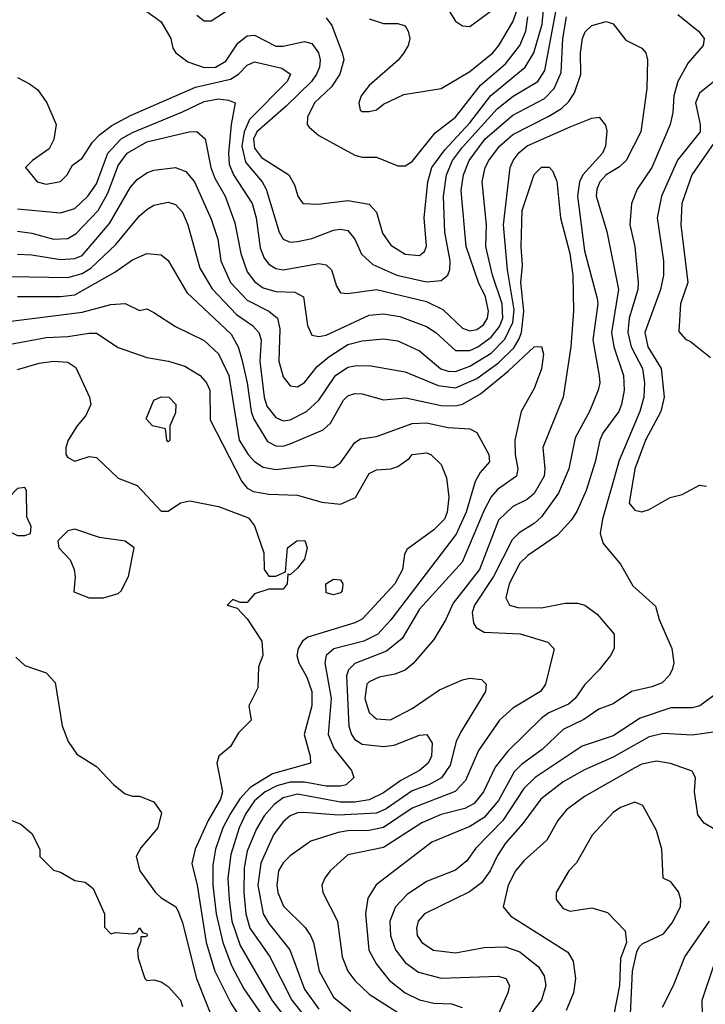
# Model space of a CAD drawing. Header units: inches. Extents: x 1793389 to 1900389, y 320802 to 470796.
# Tile 644 of 656: x 1853496 to 1855406, y 433478 to 436222. Entities that reach past the tile are written whole.
import ezdxf

# ---------------------------------------------------------------- set-up
doc = ezdxf.new("R2010")
doc.units = ezdxf.units.IN
doc.header["$MEASUREMENT"] = 0
doc.layers.add('B8453', color=7, linetype='Continuous')

msp = doc.modelspace()

# ---------------------------------------------------------------- linework, layer by layer
at = {"layer": 'B8453', "color": 2}
for points, elevation in [([(1854682.5, 436262.5), (1854710, 436218), (1854730, 436204.7), (1854750, 436202.8), (1854810, 436246.8)], 334), ([(1853490, 436061), (1853523.5, 436043.5), (1853546.4, 436026.4), (1853572, 435990), (1853598, 435930), (1853591.6, 435888.4), (1853578, 435862), (1853532, 435830), (1853512, 435810), (1853544.7, 435770), (1853570, 435764), (1853610, 435771.3), (1853628.7, 435790), (1853643.1, 435816.9), (1853670, 435836), (1853699.1, 435880.9), (1853718.7, 435901.3), (1853753.2, 435926.8), (1853804.6, 435955.4), (1853986, 436034), (1854083.9, 436056.1), (1854106, 436070), (1854130, 436094.9), (1854150, 436104.4), (1854226.9, 436086.9), (1854250.4, 436070.4), (1854241.6, 436050), (1854136.2, 435943.8), (1854121.3, 435910), (1854114.6, 435870), (1854125.1, 435825.1), (1854172, 435770), (1854183.1, 435750), (1854219.3, 435630), (1854230, 435610.8), (1854250, 435601.6), (1854270, 435603.8), (1854310, 435612.2), (1854370, 435635.8), (1854390, 435638.4), (1854410, 435634.9), (1854430, 435610.8), (1854448.9, 435568.9), (1854479.6, 435539.6), (1854546.8, 435510), (1854630, 435491.7), (1854670, 435494.9), (1854689.4, 435510), (1854694.3, 435525.7), (1854695.1, 435550), (1854681, 435630), (1854676.8, 435730), (1854685.1, 435790), (1854702.4, 435830), (1854730, 435866.7), (1854826.5, 435973.5), (1854871.4, 436008.6), (1854939.6, 436050), (1854959.4, 436080.6), (1854990.5, 436249.5)], 318), ([(1853490, 435695.3), (1853610, 435683.7), (1853650, 435695.8), (1853686.3, 435730), (1853710, 435764.4), (1853742, 435850), (1853778.9, 435890), (1853810, 435908.1), (1853950, 435964.9), (1854010, 435994), (1854050, 436001.1), (1854078, 435998), (1854096, 435990), (1854084.9, 435930), (1854078, 435850), (1854079.6, 435819.6), (1854091.7, 435790), (1854143.7, 435710), (1854155.2, 435670), (1854165.9, 435585.9), (1854177.1, 435557.1), (1854190, 435540.4), (1854210, 435528.5), (1854230, 435525.3), (1854330, 435543), (1854350, 435538.8), (1854365.2, 435525.2), (1854379.1, 435479.1), (1854390, 435461), (1854410, 435459.1), (1854490, 435470.3), (1854630, 435436.5), (1854674.7, 435414.7), (1854730, 435362.4), (1854750, 435355.3), (1854770, 435358.7), (1854788.5, 435371.5), (1854799.7, 435390), (1854802.7, 435410), (1854794.2, 435450), (1854774.8, 435490), (1854739.7, 435590), (1854726.1, 435746.1), (1854732.3, 435790), (1854748.4, 435830), (1854792.6, 435890), (1854870, 435955.6), (1854958, 436002), (1854985.7, 436030), (1855004.9, 436075.1), (1855009.8, 436170), (1855019.3, 436230)], 314), ([(1853850, 436244.7), (1853890, 436216), (1853917.3, 436170), (1853923, 436143), (1853931, 436130), (1853964.4, 436104.4), (1854010, 436088.8), (1854042, 436090), (1854070, 436106.4), (1854103.5, 436156.5), (1854130, 436177.1), (1854150, 436179.3), (1854210, 436148.7), (1854230, 436148.7), (1854290, 436161.6), (1854310, 436155.5), (1854328.4, 436130), (1854333.4, 436110), (1854331.8, 436090), (1854323.1, 436070), (1854308.8, 436050), (1854238.5, 435981.5), (1854156.9, 435910), (1854147.7, 435890), (1854150, 435863.8), (1854170, 435837.6), (1854246, 435790), (1854262, 435762), (1854271.3, 435730), (1854284.7, 435710), (1854327.7, 435707.7), (1854410, 435718), (1854470, 435707.7), (1854490, 435686), (1854507.1, 435627.1), (1854530, 435594), (1854570, 435568.2), (1854610, 435564.9), (1854624.1, 435575.9), (1854629.5, 435590.5), (1854623.5, 435670), (1854633.3, 435770), (1854644.8, 435810), (1854680.5, 435859.5), (1854750, 435934.3), (1854809.2, 436010.8), (1854904.7, 436090), (1854928.6, 436130), (1854951.6, 436210), (1854955.3, 436250)], 322), ([(1853990, 436234.8), (1854010, 436218.8), (1854030, 436218.8), (1854077.2, 436250)], 326), ([(1854350, 436227.7), (1854365.8, 436205.9), (1854394.4, 436130), (1854399.5, 436110), (1854388.5, 436070), (1854364.7, 436035.3), (1854317.1, 435990), (1854298, 435950), (1854297.3, 435930), (1854302.4, 435922.4), (1854330, 435899.1), (1854430, 435844.9), (1854450, 435839.1), (1854490, 435838.8), (1854550, 435814.8), (1854570, 435814.8), (1854590, 435826.8), (1854653.6, 435906.4), (1854710, 435950.4), (1854780, 436040), (1854850, 436099.5), (1854890, 436150.4), (1854906.6, 436190), (1854911.9, 436230)], 326), ([(1854470, 436224.7), (1854510, 436211), (1854550, 436211), (1854570, 436204.7), (1854578.8, 436190), (1854582.8, 436170), (1854578.8, 436150), (1854566.8, 436130), (1854550.5, 436109.5), (1854470, 436039), (1854447.3, 436010), (1854441, 435990), (1854444.7, 435970), (1854450, 435966), (1854470, 435966), (1854490, 435971), (1854510, 435986.8), (1854566.3, 436013.7), (1854670, 436030.6), (1854750, 436077.6), (1854814.7, 436130), (1854831.2, 436150), (1854870, 436216.3), (1854881.8, 436250)], 330), ([(1855330, 436236.3), (1855387.3, 436190), (1855402.8, 436170), (1855400.7, 436150), (1855358.3, 436101.7), (1855330.2, 436049.8), (1855318.7, 436010), (1855316.2, 435963.8), (1855308.4, 435930), (1855257, 435810), (1855216.3, 435750), (1855200.5, 435710), (1855195.8, 435650), (1855210.4, 435590), (1855219.5, 435490), (1855218, 435470), (1855194.3, 435390), (1855190.2, 435350), (1855200.2, 435310), (1855231.5, 435250), (1855236.9, 435210), (1855234.9, 435170), (1855224.2, 435130), (1855166, 434994), (1855119.5, 434830), (1855113.4, 434790), (1855122, 434762), (1855170, 434704.7), (1855204.7, 434644.7), (1855267.5, 434587.5), (1855278, 434550), (1855313, 434470), (1855319.1, 434430), (1855314, 434410), (1855306, 434394), (1855286, 434374), (1855257.3, 434362.7), (1855201, 434350), (1855150, 434315.1), (1855110, 434300.7), (1855067.9, 434272.1), (1855010, 434243.6), (1854952.1, 434187.9), (1854894.1, 434145.9), (1854873.9, 434126.1), (1854830, 434045.6), (1854790, 433998.3), (1854750, 433974), (1854644, 433930), (1854488.9, 433811.1), (1854466, 433774), (1854459.5, 433730), (1854468.9, 433628.9), (1854490.3, 433590.3), (1854525.7, 433545.7), (1854570, 433510.4), (1854610, 433490.4), (1854650, 433481.1), (1854699, 433479), (1854729.1, 433469.1)], 314), ([(1853490, 435633.1), (1853530, 435627.4), (1853590, 435610.4), (1853630, 435612.2), (1853653.7, 435626.3), (1853715.1, 435690), (1853741.7, 435738.3), (1853770, 435815.5), (1853795.1, 435850), (1853850, 435881.5), (1853968, 435910), (1853990, 435910.5), (1854013, 435890), (1854028.9, 435810), (1854040.2, 435780.2), (1854068.7, 435730), (1854095.9, 435655.9), (1854111.8, 435570), (1854130, 435519.1), (1854151.3, 435491.3), (1854174.8, 435474.8), (1854210, 435464.6), (1854262.4, 435462.4), (1854286.8, 435450), (1854298, 435370), (1854310, 435342.8), (1854330, 435339.3), (1854350, 435343.1), (1854470, 435398.4), (1854510, 435402), (1854554.8, 435394.8), (1854630, 435366.7), (1854655.5, 435350), (1854710, 435300.4), (1854750, 435300.2), (1854773, 435310), (1854810, 435337.3), (1854833.2, 435366.8), (1854842.5, 435390), (1854840.7, 435430), (1854813.1, 435510), (1854795.1, 435590), (1854796.4, 435650), (1854785.1, 435770), (1854793, 435810), (1854803.5, 435830), (1854833, 435870), (1854870, 435901.7), (1854970, 435953.1), (1855005.5, 435974.5), (1855026.2, 435993.8), (1855041.5, 436018.6), (1855059.7, 436070), (1855058.7, 436130), (1855064.5, 436170), (1855072.1, 436187.9), (1855090, 436206), (1855130, 436217.3), (1855150, 436210.7), (1855184.9, 436164.9), (1855230, 436142.8), (1855240.7, 436130), (1855244.9, 436110), (1855243.8, 436030), (1855226.4, 435910), (1855185.5, 435830), (1855167.7, 435812.3), (1855130.6, 435790), (1855112.7, 435770), (1855104.2, 435750), (1855102, 435730), (1855131.8, 435631.8), (1855164.9, 435470), (1855144.7, 435350), (1855151.5, 435310), (1855178.7, 435230), (1855180.3, 435190), (1855173.1, 435150), (1855165.3, 435130), (1855121.3, 435070), (1855112.2, 435050), (1855099.5, 434990), (1855074, 434910), (1855048.9, 434851.1), (1855033.1, 434826.9), (1854994.9, 434785.1), (1854911.5, 434728.5), (1854890, 434707), (1854860.3, 434650), (1854850.6, 434610.6), (1854861, 434590), (1854884.1, 434584.1), (1854950, 434583), (1855015.9, 434595.9), (1855050, 434596.3), (1855070.5, 434590.5), (1855104.9, 434564.9), (1855152, 434510), (1855152, 434470), (1855142, 434450), (1855111, 434410), (1855070.3, 434369.7), (1855043.8, 434330), (1855025.4, 434314.6), (1854970.7, 434290), (1854950, 434275.6), (1854856.4, 434183.6), (1854821.1, 434138.9), (1854788.8, 434070), (1854762.2, 434037.8), (1854736, 434024), (1854670, 434007.1), (1854616.4, 433983.6), (1854510, 433914.7), (1854410, 433894.5), (1854361, 433850), (1854346, 433830), (1854338, 433810), (1854341, 433790), (1854381.6, 433710), (1854394.4, 433610), (1854410.3, 433570.3), (1854430, 433544), (1854470, 433506), (1854570, 433442.6)], 310), ([(1855474.8, 436085.2), (1855390, 436017.2), (1855379.5, 435990), (1855392, 435930), (1855392, 435910), (1855329.1, 435830.9), (1855284.2, 435730), (1855272, 435670), (1855290.3, 435550), (1855290.3, 435510), (1855281.1, 435470), (1855238.3, 435350), (1855246.5, 435310), (1855283.1, 435250), (1855291.7, 435170), (1855282.3, 435130), (1855240.2, 435050), (1855210.3, 434970), (1855194.4, 434874.4), (1855210, 434854.8), (1855230, 434850.8), (1855250, 434857.3), (1855308.7, 434890), (1855341.5, 434898.5), (1855390, 434924.7), (1855410, 434922)], 318), ([(1853490, 435568.5), (1853530, 435567), (1853610, 435553.8), (1853650, 435556.9), (1853670, 435564.9), (1853746.3, 435653.7), (1853805.1, 435754.9), (1853823.1, 435776.9), (1853850, 435795.5), (1853870, 435803), (1853930, 435810.4), (1853959.3, 435799.3), (1853983.1, 435770), (1854030, 435666), (1854048.5, 435610), (1854056.5, 435550), (1854083.7, 435490), (1854130, 435440.3), (1854190.7, 435410), (1854214.4, 435390), (1854220.7, 435360.7), (1854218, 435270), (1854230, 435226.8), (1854250, 435202), (1854270, 435199.1), (1854290, 435210.6), (1854324.5, 435255.5), (1854357.3, 435282.7), (1854410, 435316.9), (1854450, 435327.4), (1854510, 435332.2), (1854550, 435326.7), (1854610, 435299.3), (1854669.3, 435249.3), (1854690, 435242.3), (1854710, 435242), (1854750, 435256.9), (1854810, 435292.4), (1854848.1, 435331.9), (1854870, 435378), (1854873.9, 435413.9), (1854854.8, 435525.2), (1854843.9, 435650), (1854863, 435810), (1854871.3, 435830), (1854888, 435852), (1854910, 435870.3), (1855030, 435923.7), (1855090, 435947.3), (1855110.7, 435950.7), (1855128, 435928), (1855132.4, 435912.4), (1855128.5, 435870), (1855119.5, 435850), (1855064.9, 435790), (1855056.1, 435770), (1855050.2, 435730), (1855070, 435578), (1855105.1, 435445.1), (1855106.7, 435430), (1855093.4, 435330), (1855110.4, 435229.6), (1855112.4, 435210), (1855108, 435190), (1855083.8, 435130), (1855043.4, 435056.6), (1855025.7, 434970), (1854997.8, 434902.2), (1854950, 434837), (1854930, 434818.4), (1854887.9, 434792.1), (1854868, 434772), (1854816.5, 434670), (1854763.7, 434590), (1854756.4, 434570), (1854760.3, 434540.3), (1854768.2, 434528.2), (1854790, 434515.5), (1854890.3, 434510.3), (1854967.3, 434487.3), (1854984.7, 434470), (1854984.7, 434464.7), (1854960.7, 434370), (1854946.8, 434350), (1854870, 434302.9), (1854833, 434270), (1854774.4, 434185.6), (1854738.2, 434101.8), (1854709.2, 434070.8), (1854590, 434024.4), (1854510, 433971), (1854470, 433962.3), (1854410, 433961.7), (1854383, 433957), (1854307.2, 433932.8), (1854250, 433892), (1854230, 433872.3), (1854217.6, 433850), (1854212.2, 433810), (1854215.3, 433790), (1854231.5, 433751.5), (1854291.7, 433691.7), (1854306, 433670), (1854314.4, 433650), (1854330.4, 433570), (1854370, 433498), (1854418.7, 433458.7)], 306), ([(1855438.5, 435890), (1855368.8, 435790), (1855341.1, 435710), (1855338, 435650), (1855358, 435490), (1855337.3, 435430), (1855332.7, 435352.7), (1855351.6, 435331.6), (1855365.4, 435325.4), (1855420.7, 435280.7)], 322), ([(1853470, 435506.3), (1853630, 435504), (1853670, 435514.9), (1853694.3, 435530), (1853764.1, 435595.9), (1853830, 435675.5), (1853850, 435693), (1853870, 435704.9), (1853910, 435713.4), (1853930, 435707.3), (1853950, 435686), (1853964.4, 435650), (1853998, 435530), (1854032.1, 435472.1), (1854100.4, 435400.4), (1854144.9, 435370), (1854162.4, 435350), (1854168.5, 435330), (1854164.9, 435270), (1854177.4, 435170), (1854184.9, 435144.9), (1854210, 435113), (1854230, 435104.4), (1854250, 435106.7), (1854295.1, 435130), (1854330, 435161.6), (1854375.6, 435230), (1854410, 435253.7), (1854430, 435257.6), (1854470, 435258.4), (1854570, 435240.3), (1854662.3, 435202.3), (1854710, 435195.8), (1854770, 435222), (1854830, 435266), (1854872.7, 435307.3), (1854887.8, 435332.2), (1854894.6, 435350), (1854900.6, 435410), (1854892.7, 435490), (1854897.4, 435537.4), (1854893.5, 435590), (1854895.8, 435690), (1854930, 435791), (1854950, 435810.8), (1854971, 435811), (1854981, 435801), (1854992.5, 435772.5), (1855002.6, 435670), (1855029.1, 435570), (1855036.9, 435510), (1855039.5, 435410), (1855032, 435310), (1855010.5, 435170.5), (1854953.4, 435030), (1854959.5, 434970), (1854957, 434950), (1854930, 434901.6), (1854910, 434884.7), (1854870, 434865.1), (1854830, 434827), (1854776.9, 434690), (1854704.2, 434595.8), (1854683.1, 434550), (1854650, 434495.1), (1854592.4, 434427.6), (1854570.5, 434409.5), (1854541.6, 434398.4), (1854498, 434390), (1854470, 434377), (1854463, 434370), (1854457.6, 434330), (1854470, 434291), (1854480.7, 434280.7), (1854490, 434273.4), (1854529.4, 434270.6), (1854590, 434302), (1854665.8, 434354.2), (1854730, 434382), (1854750, 434387.3), (1854782.8, 434382.8), (1854796, 434370), (1854794, 434350), (1854724.2, 434235.8), (1854712, 434210), (1854695.3, 434144.7), (1854671.1, 434108.9), (1854636.3, 434090), (1854590, 434073.1), (1854517.2, 434022.8), (1854490, 434010.8), (1854384.8, 434004.8), (1854287.4, 434012.6), (1854270, 434011.3), (1854250, 434002.9), (1854230, 433986.6), (1854203.1, 433950), (1854168.4, 433871.6), (1854159.7, 433810), (1854174.9, 433730), (1854190, 433703), (1854248.5, 433630), (1854290, 433520.5), (1854330, 433464.9)], 302), ([(1853490, 435450.3), (1853610, 435450.3), (1853650, 435455.6), (1853761.3, 435518.7), (1853810, 435552.7), (1853850.7, 435570.7), (1853890, 435566.8), (1853910, 435550.8), (1853961.8, 435461.8), (1854085.3, 435345.3), (1854104.6, 435310), (1854114.7, 435274.7), (1854130.2, 435210), (1854140.7, 435130), (1854148.3, 435108.3), (1854186.9, 435046.9), (1854210, 435034), (1854230, 435033.7), (1854250, 435040.3), (1854341.3, 435078.7), (1854362.3, 435097.7), (1854398.6, 435161.4), (1854410, 435173.4), (1854430, 435180.5), (1854450, 435179.3), (1854510, 435163), (1854571.7, 435168.3), (1854670, 435147.2), (1854710, 435146), (1854730, 435150.3), (1854780.4, 435179.6), (1854857.3, 435242.7), (1854930, 435310.7), (1854950, 435311.3), (1854955.8, 435290), (1854950, 435248.7), (1854930, 435194), (1854893.4, 435130), (1854875.5, 435050), (1854876.4, 435010), (1854884.4, 434970), (1854880.5, 434950), (1854827.2, 434912.8), (1854810, 434892), (1854790, 434855.1), (1854728.5, 434710), (1854610, 434579.6), (1854562.2, 434497.8), (1854517.8, 434462.2), (1854430, 434427.8), (1854412.2, 434410), (1854407, 434393), (1854413.1, 434253.1), (1854420.4, 434230), (1854430, 434216.3), (1854450, 434203.1), (1854510, 434196.5), (1854539.5, 434200.5), (1854610, 434228), (1854630.4, 434230.4), (1854645.5, 434205.5), (1854643.1, 434170), (1854634, 434150), (1854610.5, 434130), (1854558, 434102), (1854510, 434067.1), (1854470, 434047.8), (1854430, 434041.6), (1854390, 434041.6), (1854270, 434063.8), (1854230, 434053.1), (1854204.9, 434035.1), (1854176.9, 434003.1), (1854154.5, 433965.5), (1854130, 433905.2), (1854121.4, 433858.6), (1854120.7, 433790), (1854125.8, 433730), (1854137.7, 433690), (1854192.1, 433612.1), (1854254.3, 433490), (1854330, 433393.7)], 298), ([(1853450, 435378.7), (1853670, 435407.4), (1853750, 435428), (1853790, 435430.8), (1853830, 435411.3), (1853850, 435416), (1853870, 435406), (1853930, 435366.8), (1854010, 435328), (1854050, 435290.6), (1854078.9, 435230), (1854107.6, 435050), (1854132.4, 435010), (1854150, 434990.4), (1854174.6, 434974.6), (1854210, 434968.8), (1854310, 434980.5), (1854370, 434974), (1854390, 434986.8), (1854430, 435044), (1854445.8, 435054.2), (1854490, 435060.7), (1854590, 435097), (1854630, 435098.3), (1854690, 435085.7), (1854750, 435082), (1854770, 435071.3), (1854803, 435010), (1854804.9, 434990), (1854779.5, 434960.5), (1854765.1, 434934.9), (1854740.2, 434850), (1854711.8, 434788.2), (1854530.2, 434549.8), (1854494.4, 434510), (1854454.8, 434490), (1854371.7, 434468.3), (1854350.3, 434449.7), (1854346.7, 434430), (1854364, 434330), (1854355.3, 434230), (1854372, 434190), (1854420.7, 434130), (1854426.8, 434110), (1854406, 434090), (1854390, 434085.7), (1854350, 434085.8), (1854290, 434096.8), (1854250, 434097.3), (1854212.9, 434087.1), (1854180.3, 434070), (1854150, 434044.7), (1854126, 434010), (1854107.9, 433970), (1854084.2, 433895.8), (1854075.8, 433830), (1854079.7, 433770), (1854087.2, 433710), (1854110, 433642), (1854198.9, 433490), (1854259.5, 433410)], 294), ([(1853470, 435317.4), (1853570, 435336.5), (1853630, 435338.7), (1853690, 435348.4), (1853710, 435348.2), (1853770, 435308.2), (1853850, 435280.5), (1853910.3, 435270.3), (1853956.1, 435256.1), (1853998.8, 435230), (1854016.3, 435210), (1854026, 435190), (1854027.2, 435107.2), (1854114.6, 434934.6), (1854130, 434916.3), (1854147.3, 434907.3), (1854190, 434899.5), (1854270, 434897.1), (1854337.7, 434877.7), (1854390, 434872.2), (1854432, 434890), (1854470, 434957.3), (1854490, 434967.7), (1854530, 434970.6), (1854550, 434977.3), (1854580.9, 434999.1), (1854590, 435010.7), (1854630, 435014.8), (1854642, 435010), (1854670, 434982), (1854685.5, 434945.5), (1854691.7, 434891.7), (1854687.2, 434850), (1854679.5, 434830), (1854650, 434800.5), (1854574.9, 434745.1), (1854568.5, 434731.5), (1854562.4, 434690), (1854541.3, 434650), (1854450, 434551.6), (1854430, 434541.3), (1854299, 434501), (1854283.8, 434490), (1854272, 434470), (1854268.7, 434450), (1854274, 434430), (1854295.8, 434390), (1854310.3, 434350), (1854310.3, 434310), (1854288.5, 434230), (1854305.5, 434170), (1854306, 434150), (1854200.1, 434119.9), (1854138.1, 434081.9), (1854109.4, 434050.6), (1854083.6, 434010), (1854062.4, 433970), (1854041.5, 433910), (1854034.5, 433865.5), (1854034.2, 433810), (1854043.2, 433730), (1854062, 433650), (1854085.8, 433585.8), (1854120.9, 433520.9), (1854225.7, 433370)], 290), ([(1853490, 435247.3), (1853550, 435264.9), (1853590.4, 435270.4), (1853630, 435267.3), (1853652.7, 435252.7), (1853690.7, 435170), (1853694, 435150), (1853680.7, 435119.3), (1853656, 435090), (1853631.3, 435050), (1853624.7, 435030), (1853624.7, 435010), (1853630, 435002), (1853650, 434992), (1853690, 435004.7), (1853710, 435002), (1853770, 434944.7), (1853823.6, 434923.6), (1853890, 434852), (1853910, 434852), (1853944, 434876), (1853970, 434881), (1854050, 434865.5), (1854133.4, 434833.4), (1854150, 434811.3), (1854176.4, 434736.4), (1854177.3, 434690), (1854190, 434671), (1854210, 434671), (1854236.4, 434683.6), (1854242.7, 434750), (1854268.7, 434770), (1854290.7, 434770.7), (1854297.3, 434750), (1854290, 434719), (1854270, 434693.2), (1854250, 434675.3), (1854243.6, 434676.4), (1854241, 434650), (1854230, 434635.3), (1854190, 434635.3), (1854150, 434622), (1854130, 434598), (1854110, 434598), (1854090, 434606), (1854074, 434590), (1854102, 434582), (1854130, 434552), (1854170.6, 434490), (1854173.4, 434450), (1854161.3, 434418.7), (1854159.9, 434360.1), (1854134.8, 434310), (1854141, 434270), (1854105.5, 434234.5), (1854083.4, 434196.6), (1854050.8, 434170), (1854045.5, 434150), (1854061.3, 434070), (1854056, 434050), (1854021.1, 433990), (1853985.3, 433910), (1853975.8, 433870), (1853990.2, 433810.2), (1854015.8, 433650), (1854040.2, 433570), (1854083.5, 433483.5), (1854155.8, 433370)], 286), ([(1853485.4, 434445.4), (1853510, 434422), (1853570, 434402), (1853595.3, 434375.3), (1853614.4, 434254.4), (1853631.3, 434210), (1853655.3, 434175.3), (1853710, 434141), (1853758, 434090), (1853790, 434064.7), (1853810, 434058), (1853830, 434058), (1853870, 434042), (1853891.3, 434011.3), (1853881, 433970), (1853834, 433914), (1853821, 433890), (1853831, 433850), (1853874.8, 433790), (1853890, 433774.8), (1853930, 433750.8), (1853937.3, 433737.3), (1853950, 433704.7), (1853988.4, 433550), (1854044.2, 433410)], 282), ([(1855430, 434339), (1855391.3, 434310), (1855370, 434304.5), (1855310, 434304.2), (1855224.8, 434275.2), (1855150, 434226.6), (1855063, 434197), (1854932.7, 434110), (1854901, 434079), (1854842.3, 433990), (1854766.9, 433913.1), (1854742.3, 433877.7), (1854710, 433852.3), (1854630, 433820.7), (1854575.8, 433784.2), (1854543, 433750), (1854527, 433710), (1854529, 433669), (1854543.1, 433630), (1854570, 433594.9), (1854607.7, 433567.7), (1854670, 433550.4), (1854830, 433556.3), (1854850.8, 433550), (1854860.7, 433530), (1854856.3, 433510), (1854821.3, 433430)], 318), ([(1855490, 434245.2), (1855370, 434228), (1855290, 434232.6), (1855250, 434223), (1855150, 434166.6), (1855070, 434131.3), (1855010, 434098), (1854948.2, 434050), (1854898.2, 433981.8), (1854850, 433927), (1854827.2, 433892.8), (1854807, 433850), (1854783, 433817), (1854749, 433791), (1854624, 433730), (1854606, 433710), (1854601.6, 433690), (1854603.8, 433670), (1854616.3, 433650), (1854648.8, 433628.8), (1854710, 433621.3), (1854790, 433636.4), (1854850, 433638.4), (1854890, 433623.8), (1854942, 433582), (1854957.7, 433557.7), (1854962.4, 433530), (1854950.4, 433490), (1854886.7, 433410)], 322), ([(1855428, 433968), (1855403.1, 433983.1), (1855386, 434006), (1855376, 434070), (1855379, 434110), (1855370, 434128), (1855309.5, 434149.5), (1855270, 434155.6), (1855230, 434147.6), (1855210, 434136.9), (1855070, 434057.6), (1855019.9, 434020.1), (1854995.5, 433990), (1854964.4, 433935.6), (1854901.4, 433878.6), (1854878, 433850), (1854857.1, 433810), (1854842.8, 433750), (1854864.1, 433724.1), (1855023.4, 433623.4), (1855038.5, 433598.5), (1855044.9, 433550), (1855039.1, 433510), (1855019, 433461)], 326), ([(1855197.2, 433430), (1855204, 433570), (1855216, 433624), (1855222, 433638), (1855232.7, 433647.3), (1855290, 433674.8), (1855314.5, 433705.5), (1855337.6, 433750), (1855338.4, 433770), (1855331.3, 433791.3), (1855310, 433819), (1855289.2, 433830), (1855285.1, 433910), (1855270, 433962), (1855232.5, 434032.5), (1855210, 434041.2), (1855170, 434026.6), (1855150, 434012.3), (1855090.9, 433949.1), (1855047.3, 433872.7), (1855026, 433850), (1854991.3, 433790), (1854991.3, 433770), (1855010, 433744.7), (1855030, 433738), (1855090, 433746.8), (1855133.7, 433733.7), (1855182.8, 433682.8), (1855186.8, 433650), (1855170, 433606), (1855167.3, 433530), (1855151.3, 433450)], 330), ([(1853467.3, 433992.7), (1853499.6, 433979.6), (1853530, 433954), (1853552, 433910), (1853552, 433890), (1853590, 433852), (1853610, 433846), (1853650, 433822.8), (1853678.8, 433818.8), (1853701, 433801), (1853732, 433730), (1853732.7, 433692.7), (1853750, 433674), (1853762, 433678), (1853810, 433674), (1853822, 433678), (1853830, 433691), (1853838, 433678), (1853850, 433674), (1853851, 433671), (1853850, 433668), (1853846, 433666), (1853834, 433666), (1853834, 433654), (1853824.7, 433630), (1853826.4, 433606.4), (1853844.7, 433550), (1853850, 433544.7), (1853870, 433546), (1853890, 433541), (1853910, 433527.3), (1853944, 433490), (1853950, 433472)], 278), ([(1855287, 433470), (1855318, 433530), (1855349.6, 433610), (1855418.4, 433710)], 326), ([(1855398.4, 433450), (1855398, 433490), (1855431, 433589)], 322)]:
    msp.add_lwpolyline(points, dxfattribs=dict(at, elevation=elevation))
at = {"layer": 'B8453', "color": 2, "elevation": 286}
for points in [[(1853910, 435046), (1853906, 435050), (1853902, 435082), (1853866, 435090), (1853848.7, 435110), (1853870, 435162), (1853890, 435171), (1853912, 435170), (1853930.8, 435150), (1853930, 435126), (1853914, 435090), (1853914, 435050)], [(1853510, 434918), (1853490, 434915.3), (1853466, 434890), (1853442, 434850), (1853442, 434830), (1853459.6, 434799.6), (1853490, 434784.7), (1853510, 434784.7), (1853526, 434790), (1853528, 434810), (1853516.4, 434836.4), (1853515.3, 434910)], [(1853650, 434802), (1853630, 434798), (1853602, 434770), (1853604.7, 434750), (1853637.1, 434717.1), (1853647.7, 434690), (1853650.6, 434669.4), (1853647.3, 434627.3), (1853690, 434611), (1853730, 434610.8), (1853770, 434622.8), (1853779, 434630), (1853799, 434670), (1853815.3, 434750), (1853790, 434769), (1853718.6, 434778.6)], [(1854370, 434619.3), (1854350, 434625.2), (1854349.5, 434650), (1854370, 434662.8), (1854390, 434661), (1854396.3, 434650), (1854394.8, 434630), (1854390, 434625.2)]]:
    msp.add_lwpolyline(points, close=True, dxfattribs=at)

doc.saveas('drawing.dxf')
